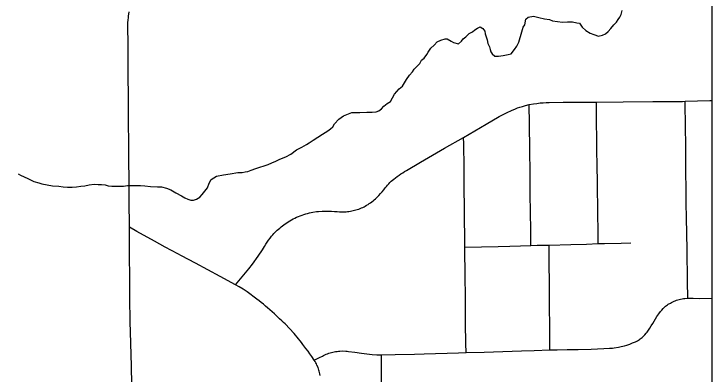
# Model space of a CAD drawing. Extents: x -59 to 82, y -3 to 49.
# Drawn here: x -8.88 to -8.279, y 32.826 to 33.137 of the extents above; entities that cross this region are included whole.
import ezdxf

# ---------------------------------------------------------------- set-up
doc = ezdxf.new("R2010")
doc.units = 0
for name, color, linetype in [('GM_X_City_Street', 7, 'Continuous'), ('GM_X_Corporation', 7, 'Continuous'), ('GM_X_County_Road', 7, 'Continuous'), ('GM_X_Minor_River', 7, 'Continuous'), ('SH_Data', 7, 'Continuous')]:
    doc.layers.add(name, color=color, linetype=linetype)

msp = doc.modelspace()

# ---------------------------------------------------------------- linework, layer by layer
at = {"layer": 'GM_X_City_Street'}
for points in [[(-8.68929, 32.90348), (-8.6779, 32.91722), (-8.67463, 32.92129), (-8.66966, 32.92805), (-8.66615, 32.93371), (-8.6644, 32.93655), (-8.66322, 32.93836), (-8.662, 32.94016), (-8.66076, 32.94193), (-8.65948, 32.94368), (-8.65817, 32.94541), (-8.65728, 32.94649), (-8.65634, 32.94753), (-8.65538, 32.94855), (-8.65439, 32.94954), (-8.65337, 32.95049), (-8.65232, 32.95141), (-8.65124, 32.95229), (-8.65009, 32.9533), (-8.64891, 32.95426), (-8.64769, 32.95519), (-8.64645, 32.95608), (-8.64518, 32.95692), (-8.64389, 32.95773), (-8.64248, 32.95859), (-8.64105, 32.95941), (-8.63959, 32.96019), (-8.63811, 32.96093), (-8.63662, 32.96163), (-8.63509, 32.96231), (-8.63353, 32.96294), (-8.63197, 32.96352), (-8.63038, 32.96407), (-8.62879, 32.96457), (-8.62718, 32.96502), (-8.62565, 32.96541), (-8.62411, 32.96576), (-8.62255, 32.96607), (-8.61943, 32.96657), (-8.61787, 32.96677), (-8.61472, 32.96705), (-8.60657, 32.96687), (-8.60401, 32.96671), (-8.60168, 32.96656), (-8.5998, 32.96644), (-8.59672, 32.96633), (-8.59387, 32.96643), (-8.59269, 32.96655), (-8.59152, 32.96671), (-8.59035, 32.96692), (-8.58796, 32.9674), (-8.58674, 32.96769), (-8.58553, 32.96801), (-8.58433, 32.96837), (-8.58315, 32.96877), (-8.58198, 32.96921), (-8.58082, 32.96968), (-8.57968, 32.9702), (-8.57855, 32.97075), (-8.57745, 32.97134), (-8.57628, 32.97199), (-8.57512, 32.97268), (-8.57399, 32.9734), (-8.57288, 32.97416), (-8.5718, 32.97495), (-8.57074, 32.97577), (-8.56971, 32.97663), (-8.56871, 32.97751), (-8.56738, 32.97879), (-8.56588, 32.9804), (-8.56442, 32.98203), (-8.56298, 32.98368), (-8.56157, 32.98537), (-8.56019, 32.98707), (-8.55925, 32.98825), (-8.55829, 32.98939), (-8.55729, 32.9905), (-8.55626, 32.99158), (-8.55519, 32.99264), (-8.55408, 32.99365), (-8.55295, 32.99463), (-8.55146, 32.99579), (-8.54995, 32.99693), (-8.5484, 32.99802), (-8.54683, 32.99908), (-8.54524, 33.00009), (-8.54363, 33.00108), (-8.54199, 33.00201), (-8.52985, 33.0091), (-8.50905, 33.02113), (-8.49283, 33.03049), (-8.47318, 33.04181), (-8.46208, 33.04847), (-8.45982, 33.04972), (-8.45512, 33.05205), (-8.45153, 33.05378), (-8.44808, 33.05527), (-8.44618, 33.05588), (-8.44435, 33.0565), (-8.44205, 33.0572), (-8.43934, 33.05803), (-8.43613, 33.0588), (-8.4325, 33.05943), (-8.42957, 33.05985), (-8.42667, 33.06017), (-8.42414, 33.06042), (-8.4216, 33.0606), (-8.41891, 33.06068), (-8.40704, 33.06075), (-8.37826, 33.06095), (-8.3551, 33.06114), (-8.32948, 33.06136), (-8.30401, 33.06157), (-8.3017, 33.06164), (-8.28062, 33.06218), (-8.27858, 33.06221)], [(-8.43465, 32.93737), (-8.43483, 32.95035), (-8.435, 32.96645), (-8.43522, 32.98139), (-8.4353, 32.99593), (-8.4357, 33.02364), (-8.43587, 33.03806), (-8.43594, 33.04205), (-8.43613, 33.0588)], [(-8.37674, 32.93898), (-8.37686, 32.94999), (-8.37706, 32.96445), (-8.37739, 32.99186), (-8.37764, 33.0059), (-8.37784, 33.01971), (-8.37796, 33.03134), (-8.37803, 33.04149), (-8.37819, 33.05496), (-8.37826, 33.06095)], [(-8.2995, 32.8919), (-8.29964, 32.9066), (-8.30001, 32.93349), (-8.30032, 32.94754), (-8.30048, 32.96117), (-8.30075, 32.9738), (-8.30088, 32.98783), (-8.30103, 32.99891), (-8.30113, 33.01025), (-8.3012, 33.02502), (-8.30137, 33.03805), (-8.3017, 33.06164)], [(-8.49062, 32.84503), (-8.4908, 32.8527), (-8.491, 32.87037), (-8.49117, 32.89408), (-8.49128, 32.90959), (-8.49156, 32.93598), (-8.49195, 32.96884), (-8.4922, 32.98748), (-8.49236, 33.0043), (-8.49264, 33.02491), (-8.49283, 33.03049)], [(-8.61639, 32.8253), (-8.61658, 32.82654), (-8.61681, 32.82777), (-8.61711, 32.82887), (-8.61744, 32.82996), (-8.6182, 32.8321), (-8.61909, 32.83419), (-8.61957, 32.83521), (-8.62009, 32.83621), (-8.62063, 32.8372), (-8.62145, 32.83842), (-8.62368, 32.84172), (-8.6252, 32.84398), (-8.62671, 32.84624), (-8.62859, 32.84864), (-8.63131, 32.85198), (-8.63248, 32.8536), (-8.63369, 32.85522), (-8.63494, 32.8568), (-8.63623, 32.85836), (-8.63755, 32.85989), (-8.6389, 32.8614), (-8.64662, 32.86967), (-8.64797, 32.87104), (-8.64935, 32.87237), (-8.65136, 32.87422), (-8.6557, 32.87839), (-8.66167, 32.88361), (-8.66345, 32.88514), (-8.66526, 32.88664), (-8.66708, 32.88811), (-8.66893, 32.88955), (-8.6708, 32.89096), (-8.67935, 32.89725), (-8.68285, 32.89956), (-8.68611, 32.90158), (-8.68929, 32.90348), (-8.70252, 32.91058), (-8.72386, 32.92205), (-8.73584, 32.92841), (-8.73905, 32.93012), (-8.75005, 32.93602), (-8.75921, 32.94095), (-8.77428, 32.94938), (-8.78074, 32.95307)], [(-8.49156, 32.93598), (-8.46305, 32.93651), (-8.45285, 32.93684), (-8.44363, 32.93711), (-8.43465, 32.93737), (-8.42931, 32.93748), (-8.41909, 32.93768), (-8.40043, 32.93825), (-8.38682, 32.93857), (-8.37674, 32.93898), (-8.37139, 32.93911), (-8.35695, 32.93939), (-8.34863, 32.93955)], [(-8.41833, 32.84726), (-8.41855, 32.90484), (-8.41886, 32.92193), (-8.41909, 32.93768)], [(-8.62145, 32.83842), (-8.61695, 32.84084), (-8.61445, 32.84199), (-8.61337, 32.84255), (-8.61227, 32.84306), (-8.61116, 32.84354), (-8.61003, 32.84399), (-8.60889, 32.8444), (-8.60773, 32.84477), (-8.60657, 32.84511), (-8.60539, 32.8454), (-8.60421, 32.84566), (-8.60302, 32.84588), (-8.60178, 32.84606), (-8.60054, 32.84621), (-8.5993, 32.84631), (-8.59711, 32.8464), (-8.5943, 32.84629), (-8.59306, 32.84618), (-8.59181, 32.84603), (-8.58651, 32.84529), (-8.58082, 32.8445), (-8.57617, 32.84384), (-8.57149, 32.84335), (-8.5676, 32.84307), (-8.56339, 32.84296), (-8.5518, 32.84329), (-8.53508, 32.84375), (-8.5266, 32.84399), (-8.49715, 32.8448), (-8.49062, 32.84503), (-8.47497, 32.84535), (-8.45877, 32.84592), (-8.44271, 32.84644), (-8.43204, 32.84677), (-8.41833, 32.84726), (-8.41201, 32.84744), (-8.40346, 32.84759), (-8.39388, 32.84774), (-8.38263, 32.84789), (-8.37196, 32.84845), (-8.36688, 32.84867), (-8.36438, 32.84887), (-8.36306, 32.84903), (-8.35929, 32.84962), (-8.35679, 32.85015), (-8.35418, 32.85086), (-8.35208, 32.85144), (-8.34957, 32.85237), (-8.34709, 32.85335), (-8.34462, 32.85437), (-8.34288, 32.85526), (-8.34122, 32.85628), (-8.34041, 32.85684), (-8.33887, 32.85805), (-8.33814, 32.8587), (-8.33738, 32.85942), (-8.33664, 32.86018), (-8.33526, 32.86177), (-8.3346, 32.8626), (-8.33399, 32.86347), (-8.33341, 32.86434), (-8.33234, 32.86616), (-8.33101, 32.86812), (-8.32971, 32.87009), (-8.32845, 32.87207), (-8.32722, 32.87409), (-8.32603, 32.87612), (-8.32447, 32.87828), (-8.32292, 32.88028), (-8.32182, 32.88162), (-8.3207, 32.88294), (-8.32003, 32.88363), (-8.31933, 32.8843), (-8.31861, 32.88494), (-8.31786, 32.88554), (-8.31709, 32.88611), (-8.31629, 32.88666), (-8.31447, 32.88774), (-8.31345, 32.88829), (-8.31241, 32.88879), (-8.31135, 32.88925), (-8.31027, 32.88967), (-8.30917, 32.89005), (-8.30807, 32.89039), (-8.30685, 32.89072), (-8.30563, 32.89101), (-8.3044, 32.89127), (-8.30316, 32.89149), (-8.30192, 32.89167), (-8.2995, 32.8919), (-8.29487, 32.89184), (-8.2895, 32.89176), (-8.27858, 32.89183)], [(-8.5625, 32.67801), (-8.56271, 32.71064), (-8.56281, 32.7575), (-8.56313, 32.78753), (-8.56323, 32.80044), (-8.56339, 32.83679), (-8.56339, 32.84296)]]:
    msp.add_lwpolyline(points, dxfattribs=at)
at = {"layer": 'GM_X_Corporation'}
msp.add_lwpolyline([(-8.33647, 30.90891), (-8.34995, 31.63716), (-8.35112, 31.94135), (-8.35279, 32.13296), (-8.35414, 32.42839), (-8.27858, 32.42882), (-8.27858, 33.17959)], dxfattribs=at)
at = {"layer": 'GM_X_County_Road'}
for points in [[(-8.7804, 32.8942), (-8.78047, 32.90888), (-8.78058, 32.92956), (-8.78065, 32.944), (-8.78074, 32.95307), (-8.781, 32.97579), (-8.78108, 32.99471), (-8.78116, 33.00996), (-8.78129, 33.02631), (-8.78145, 33.04257), (-8.78154, 33.05975), (-8.78172, 33.08991), (-8.78183, 33.11), (-8.7822, 33.12697), (-8.78208, 33.12993), (-8.78195, 33.1314), (-8.78168, 33.13406), (-8.78153, 33.13524), (-8.78126, 33.13685), (-8.78085, 33.13874)], [(-8.77801, 32.77375), (-8.77846, 32.80123), (-8.77904, 32.83353), (-8.77979, 32.86248), (-8.78003, 32.87161), (-8.7802, 32.87844), (-8.78036, 32.88539), (-8.7804, 32.8942)]]:
    msp.add_lwpolyline(points, dxfattribs=at)
at = {"layer": 'GM_X_Minor_River'}
for points in [[(-8.53038, 33.0943), (-8.5289, 33.09699), (-8.52665, 33.09892), (-8.52442, 33.102), (-8.52331, 33.10392), (-8.52109, 33.10738), (-8.51809, 33.11008), (-8.51547, 33.11278), (-8.51245, 33.11435), (-8.50867, 33.11555), (-8.50677, 33.11558), (-8.50331, 33.11334), (-8.50139, 33.11223), (-8.49719, 33.11115), (-8.49456, 33.11347), (-8.49307, 33.1154), (-8.49082, 33.11733), (-8.48782, 33.12004), (-8.48519, 33.1216), (-8.48293, 33.12316), (-8.48067, 33.12471), (-8.47841, 33.12589), (-8.4761, 33.1244), (-8.47455, 33.12214), (-8.47413, 33.11986), (-8.47332, 33.11721), (-8.47252, 33.11456), (-8.47171, 33.11153), (-8.47052, 33.1085), (-8.46972, 33.10623), (-8.46931, 33.10433), (-8.46814, 33.10245), (-8.46583, 33.10058), (-8.46278, 33.10062), (-8.45861, 33.10106), (-8.45444, 33.10189), (-8.45179, 33.10269), (-8.4488, 33.10616), (-8.44695, 33.10923), (-8.44511, 33.11268), (-8.44259, 33.12147), (-8.44152, 33.12567), (-8.44002, 33.12759), (-8.43896, 33.13256), (-8.43709, 33.1341), (-8.43254, 33.13493), (-8.42796, 33.13386), (-8.42299, 33.13279), (-8.4188, 33.13209), (-8.41612, 33.13099), (-8.40735, 33.12998), (-8.40317, 33.13004), (-8.39899, 33.1301), (-8.39517, 33.12939), (-8.39289, 33.12905), (-8.39055, 33.12566), (-8.38746, 33.12266), (-8.38362, 33.12043), (-8.38055, 33.11933), (-8.37864, 33.1186), (-8.37673, 33.11787), (-8.37294, 33.11869), (-8.3703, 33.11987), (-8.36805, 33.1218), (-8.36581, 33.1245), (-8.3632, 33.12758), (-8.36095, 33.1299), (-8.35947, 33.1322), (-8.35798, 33.13413), (-8.35687, 33.13643), (-8.35617, 33.13986)], [(-8.87678, 32.99916), (-8.87453, 32.99792), (-8.8684, 32.99496), (-8.86303, 32.99238), (-8.85883, 32.9913), (-8.85616, 32.99058), (-8.847, 32.98881), (-8.84167, 32.98851), (-8.83786, 32.9878), (-8.83405, 32.98748), (-8.83025, 32.98753), (-8.82645, 32.98797), (-8.82265, 32.98841), (-8.81924, 32.98884), (-8.81545, 32.98965), (-8.81127, 32.9901), (-8.80784, 32.98977), (-8.8048, 32.98981), (-8.80175, 32.98948), (-8.79908, 32.98875), (-8.79603, 32.98842), (-8.79299, 32.98846), (-8.78919, 32.98852), (-8.78576, 32.98857), (-8.78235, 32.989), (-8.77892, 32.98905), (-8.77512, 32.98911), (-8.77132, 32.98916), (-8.76751, 32.98884), (-8.76255, 32.98815), (-8.75647, 32.98786), (-8.75304, 32.98791), (-8.74884, 32.98683), (-8.74501, 32.98536), (-8.74079, 32.98276), (-8.7358, 32.98017), (-8.73311, 32.97831), (-8.73043, 32.97721), (-8.72775, 32.97649), (-8.72547, 32.97652), (-8.72282, 32.97732), (-8.72019, 32.97888), (-8.71794, 32.9812), (-8.71571, 32.98427), (-8.71347, 32.98697), (-8.71202, 32.99118), (-8.71017, 32.99425), (-8.70565, 32.99698), (-8.69958, 32.99821), (-8.69389, 32.99905), (-8.68745, 33.00029), (-8.68364, 33.00035), (-8.68099, 33.00076), (-8.67871, 33.00118), (-8.67569, 33.00237), (-8.67191, 33.00356), (-8.6685, 33.00475), (-8.66472, 33.00595), (-8.66131, 33.00714), (-8.65792, 33.00871), (-8.65451, 33.00991), (-8.65112, 33.01186), (-8.64583, 33.01384), (-8.64168, 33.01618), (-8.6368, 33.01968), (-8.63227, 33.02203), (-8.63001, 33.0232), (-8.62813, 33.02437), (-8.62587, 33.02593), (-8.62248, 33.02826), (-8.61834, 33.0306), (-8.6142, 33.03333), (-8.60968, 33.03606), (-8.60743, 33.03799), (-8.60555, 33.03954), (-8.60408, 33.04223), (-8.60034, 33.04609), (-8.5962, 33.0492), (-8.59205, 33.05078), (-8.58902, 33.05196), (-8.58598, 33.05201), (-8.58218, 33.05206), (-8.57609, 33.05215), (-8.57153, 33.05222), (-8.56812, 33.05265), (-8.56585, 33.05345), (-8.56359, 33.055), (-8.56134, 33.05732), (-8.55872, 33.05964), (-8.55571, 33.06159), (-8.55239, 33.06772), (-8.54828, 33.07235), (-8.54527, 33.07468), (-8.54194, 33.08043), (-8.53935, 33.08428), (-8.53673, 33.08698), (-8.53524, 33.08928), (-8.53038, 33.0943)]]:
    msp.add_lwpolyline(points, dxfattribs=at)
at = {"layer": 'SH_Data'}
msp.add_lwpolyline([(-15.07858, 28.54818), (-8.27858, 28.54818), (-8.27858, 35.34818), (-15.07858, 35.34818)], close=True, dxfattribs=at)

doc.saveas('drawing.dxf')
